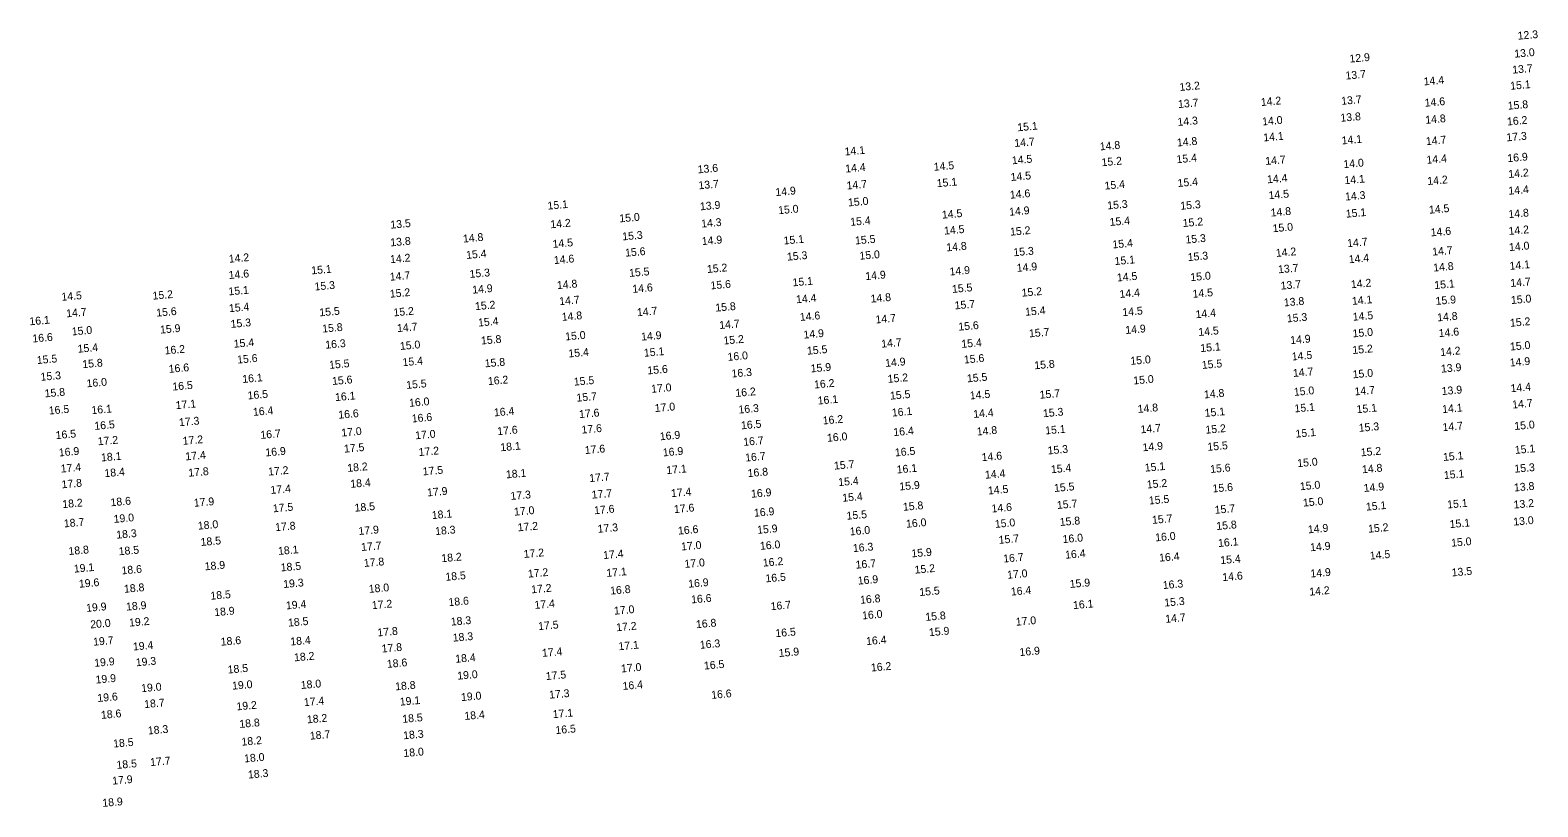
# Model space of a CAD drawing. Extents: x 1023796 to 1112670, y 656573 to 837340.
# Drawn here: x 1034202 to 1035161, y 811698 to 812192 of the extents above; entities that cross this region are included whole.
import ezdxf

# ---------------------------------------------------------------- set-up
doc = ezdxf.new("R2010")
doc.units = 0
doc.layers.add('V-TOPO-SOUN', color=7, linetype='Continuous')

msp = doc.modelspace()

# ---------------------------------------------------------------- texts
at = {"layer": 'V-TOPO-SOUN'}
for s, p in [('12.3 ', (1035148.8, 812185.46)), ('13.0 ', (1035146.63, 812174.03)), ('12.9 ', (1035041.76, 812170.89)), ('13.7 ', (1035145.33, 812163.87)), ('13.7 ', (1035039.22, 812160.11)), ('14.4 ', (1035088.98, 812156.39)), ('13.2 ', (1034933.6, 812152.86)), ('13.7 ', (1035036.49, 812144.03)), ('15.1 ', (1035144.01, 812153.6)), ('13.7 ', (1034932.68, 812141.99)), ('14.2 ', (1034985.38, 812143.26)), ('14.6 ', (1035089.63, 812142.83)), ('15.8 ', (1035142.46, 812140.92)), ('15.1 ', (1034830.42, 812127.22)), ('14.3 ', (1034932.32, 812130.62)), ('14.0 ', (1034986.2, 812130.91)), ('13.8 ', (1035036.02, 812133.25)), ('14.8 ', (1035090.01, 812131.96)), ('16.2 ', (1035141.99, 812130.9)), ('14.7 ', (1034828.49, 812117.22)), ('14.8 ', (1034931.97, 812117.54)), ('14.1 ', (1034986.92, 812120.74)), ('14.1 ', (1035036.8, 812118.86)), ('14.7 ', (1035090.38, 812118.39)), ('17.3 ', (1035141.6, 812120.81)), ('14.1 ', (1034720.53, 812111.8)), ('14.5 ', (1034826.94, 812106.22)), ('14.8 ', (1034882.9, 812115.07)), ('15.4 ', (1034931.69, 812106.89)), ('14.7 ', (1034988.19, 812105.79)), ('14.4 ', (1035090.77, 812106.52)), ('16.9 ', (1035142.21, 812107.58)), ('13.6 ', (1034627.05, 812100.44)), ('14.4 ', (1034720.92, 812100.95)), ('14.5 ', (1034777.23, 812102.09)), ('15.2 ', (1034884.01, 812104.98)), ('14.0 ', (1035037.9, 812103.78)), ('14.2 ', (1035142.82, 812097.51)), ('13.7 ', (1034627.54, 812090.32)), ('14.7 ', (1034721.82, 812090.18)), ('15.1 ', (1034779.14, 812091.66)), ('14.5 ', (1034826.17, 812095.61)), ('15.4 ', (1034885.93, 812090.12)), ('15.4 ', (1034932.38, 812091.78)), ('14.4 ', (1034989.32, 812094.12)), ('14.1 ', (1035038.53, 812093.55)), ('14.2 ', (1035091.3, 812093.04)), ('14.4 ', (1035142.87, 812086.87)), ('15.1 ', (1034531.51, 812077.38)), ('13.9 ', (1034628.49, 812076.93)), ('14.9 ', (1034676.51, 812086.01)), ('15.0 ', (1034722.71, 812079.43)), ('14.6 ', (1034825.69, 812084.3)), ('15.3 ', (1034887.64, 812077.52)), ('15.3 ', (1034934.13, 812077.29)), ('14.5 ', (1034990.3, 812084.02)), ('14.3 ', (1035038.95, 812083.16)), ('15.0 ', (1034577.21, 812069.28)), ('15.0 ', (1034678.25, 812074.46)), ('14.5 ', (1034782.45, 812071.63)), ('14.9 ', (1034825.22, 812073.48)), ('14.8 ', (1034991.61, 812072.98)), ('15.1 ', (1035039.4, 812072.25)), ('14.5 ', (1035092.33, 812074.79)), ('14.8 ', (1035142.91, 812071.98)), ('13.5 ', (1034431.52, 812065.27)), ('14.2 ', (1034533.31, 812065.54)), ('15.3 ', (1034579.06, 812057.81)), ('14.3 ', (1034629.25, 812065.96)), ('15.4 ', (1034724.1, 812067.06)), ('14.5 ', (1034783.79, 812061.49)), ('15.2 ', (1034825.82, 812060.8)), ('15.4 ', (1034889.14, 812067)), ('15.2 ', (1034935.66, 812066.32)), ('15.0 ', (1034992.85, 812063)), ('14.6 ', (1035093.45, 812060.38)), ('14.2 ', (1035142.98, 812061.31)), ('13.8 ', (1034431.48, 812054.01)), ('14.8 ', (1034477.71, 812056.44)), ('14.5 ', (1034534.73, 812053.05)), ('14.9 ', (1034629.67, 812054.83)), ('15.1 ', (1034681.71, 812055.21)), ('15.5 ', (1034727.18, 812055.24)), ('14.8 ', (1034785.25, 812050.83)), ('15.4 ', (1034890.93, 812052.7)), ('15.3 ', (1034937.38, 812055.8)), ('14.7 ', (1035040.29, 812053.5)), ('14.7 ', (1035094.38, 812048.12)), ('14.0 ', (1035143.27, 812051.02)), ('14.2 ', (1034328.72, 812043.59)), ('14.2 ', (1034431.32, 812043.33)), ('15.4 ', (1034479.71, 812046.01)), ('14.6 ', (1034535.54, 812042.76)), ('15.6 ', (1034580.87, 812047.45)), ('15.3 ', (1034683.86, 812044.93)), ('15.0 ', (1034729.98, 812045.5)), ('15.3 ', (1034827.93, 812047.72)), ('15.1 ', (1034892.3, 812042.14)), ('15.3 ', (1034938.85, 812044.65)), ('14.2 ', (1034994.89, 812047.3)), ('14.4 ', (1035041.3, 812043.28)), ('14.1 ', (1035143.62, 812039.09)), ('14.6 ', (1034328.65, 812033.26)), ('15.1 ', (1034381.18, 812036.2)), ('14.7 ', (1034431.15, 812032.15)), ('15.3 ', (1034481.9, 812033.94)), ('15.5 ', (1034583.39, 812034.58)), ('15.2 ', (1034632.95, 812037.07)), ('14.9 ', (1034733.72, 812032.56)), ('14.9 ', (1034787.31, 812035.48)), ('14.9 ', (1034830.04, 812037.81)), ('14.5 ', (1034893.78, 812031.67)), ('15.0 ', (1034940.53, 812031.91)), ('13.7 ', (1034996.32, 812036.88)), ('14.8 ', (1035095.04, 812037.99)), ('14.5 ', (1034222.24, 812019.39)), ('15.2 ', (1034280.19, 812020.11)), ('15.1 ', (1034328.49, 812022.84)), ('15.3 ', (1034383.27, 812025.94)), ('15.2 ', (1034431.17, 812021.36)), ('14.9 ', (1034483.61, 812023.93)), ('14.8 ', (1034537.5, 812026.83)), ('14.6 ', (1034585.47, 812024.44)), ('15.6 ', (1034635.2, 812026.63)), ('15.1 ', (1034687.4, 812028.58)), ('15.5 ', (1034788.85, 812024.41)), ('15.2 ', (1034833.16, 812022.02)), ('14.4 ', (1034895.45, 812021.19)), ('14.5 ', (1034941.93, 812021.29)), ('13.7 ', (1034997.97, 812026.5)), ('14.2 ', (1035042.64, 812027.38)), ('15.1 ', (1035095.76, 812026.86)), ('14.7 ', (1035144.1, 812028.18)), ('15.4 ', (1034328.8, 812012.16)), ('15.2 ', (1034485.38, 812013.44)), ('14.7 ', (1034538.95, 812016.62)), ('15.8 ', (1034638.29, 812012.52)), ('14.4 ', (1034689.62, 812017.83)), ('14.8 ', (1034737.08, 812018.24)), ('15.7 ', (1034790.55, 812013.94)), ('15.4 ', (1034835.37, 812009.87)), ('13.8 ', (1035000, 812015.81)), ('14.1 ', (1035043.32, 812016.79)), ('15.9 ', (1035096.55, 812016.78)), ('15.0 ', (1035144.49, 812017.33)), ('16.1 ', (1034201.85, 812003.8)), ('14.7 ', (1034225.26, 812008.87)), ('15.6 ', (1034282.53, 812009.32)), ('15.3 ', (1034329.87, 812002.16)), ('15.5 ', (1034386.33, 812009.49)), ('15.2 ', (1034433.49, 812009.49)), ('15.4 ', (1034487.32, 812003.03)), ('14.8 ', (1034540.56, 812006.64)), ('14.7 ', (1034588.42, 812009.59)), ('14.7 ', (1034640.77, 812001.45)), ('14.6 ', (1034692.03, 812006.59)), ('14.7 ', (1034740.2, 812004.97)), ('15.6 ', (1034792.92, 812000.41)), ('14.5 ', (1034897.26, 812009.64)), ('14.4 ', (1034943.85, 812008.31)), ('15.3 ', (1035001.91, 812005.65)), ('14.5 ', (1035043.84, 812006.71)), ('14.8 ', (1035097.57, 812006.29)), ('15.2 ', (1035143.89, 812002.86)), ('16.6 ', (1034203.74, 811992.88)), ('15.0 ', (1034228.81, 811997.36)), ('15.9 ', (1034284.97, 811998.54)), ('15.8 ', (1034388.15, 811999.19)), ('14.7 ', (1034435.76, 811999.5)), ('15.8 ', (1034489.18, 811991.6)), ('15.0 ', (1034542.75, 811994.18)), ('14.9 ', (1034591.05, 811994.06)), ('15.2 ', (1034643.44, 811991.58)), ('14.9 ', (1034694.38, 811995.34)), ('15.7 ', (1034837.87, 811996.14)), ('14.9 ', (1034899.13, 811998.28)), ('14.5 ', (1034945.6, 811997.02)), ('14.9 ', (1035004.05, 811991.84)), ('15.0 ', (1035043.74, 811996.13)), ('14.6 ', (1035098.54, 811996.32)), ('15.4 ', (1034232.54, 811986.36)), ('16.2 ', (1034287.9, 811985.28)), ('15.4 ', (1034331.85, 811989.54)), ('16.3 ', (1034390.1, 811988.91)), ('15.0 ', (1034437.59, 811988.13)), ('15.4 ', (1034544.79, 811983.36)), ('15.1 ', (1034592.82, 811983.78)), ('16.0 ', (1034646.04, 811981.2)), ('15.5 ', (1034696.59, 811985.1)), ('14.7 ', (1034743.81, 811989.58)), ('15.4 ', (1034794.8, 811989.45)), ('15.1 ', (1034946.88, 811986.79)), ('14.5 ', (1035005.05, 811981.43)), ('15.2 ', (1035043.61, 811985.55)), ('14.2 ', (1035099.48, 811984.24)), ('15.0 ', (1035143.88, 811987.77)), ('15.5 ', (1034206.55, 811979.17)), ('15.8 ', (1034235.52, 811976.55)), ('16.6 ', (1034290.47, 811973.57)), ('15.6 ', (1034334.03, 811979.47)), ('15.5 ', (1034392.54, 811976.1)), ('15.4 ', (1034439.25, 811977.8)), ('15.8 ', (1034491.56, 811977.08)), ('15.6 ', (1034595.05, 811972.57)), ('15.9 ', (1034698.95, 811973.84)), ('14.9 ', (1034746.31, 811977.31)), ('15.6 ', (1034796.42, 811979.5)), ('15.8 ', (1034841.22, 811975.83)), ('15.0 ', (1034902.35, 811978.67)), ('15.5 ', (1034947.79, 811976.05)), ('13.9 ', (1035099.99, 811973.7)), ('14.9 ', (1035143.74, 811977.58)), ('15.3 ', (1034208.94, 811968.51)), ('16.0 ', (1034238.22, 811964.38)), ('16.5 ', (1034292.81, 811962.31)), ('16.1 ', (1034337.3, 811967.13)), ('15.6 ', (1034394.42, 811965.85)), ('15.5 ', (1034441.58, 811963.33)), ('16.2 ', (1034493.59, 811965.78)), ('15.5 ', (1034548.22, 811965.41)), ('16.3 ', (1034648.58, 811970.6)), ('16.2 ', (1034701.1, 811963.61)), ('15.2 ', (1034747.92, 811967.21)), ('15.5 ', (1034798.37, 811967.52)), ('15.0 ', (1034904.21, 811966.18)), ('14.7 ', (1035005.78, 811970.96)), ('15.0 ', (1035043.8, 811970.1)), ('15.8 ', (1034211.56, 811957.98)), ('16.5 ', (1034340.69, 811956.66)), ('16.1 ', (1034396.32, 811955.61)), ('15.7 ', (1034549.91, 811955.21)), ('17.0 ', (1034597.43, 811960.86)), ('16.2 ', (1034651.03, 811958.27)), ('16.1 ', (1034703.4, 811953.42)), ('15.5 ', (1034749.42, 811956.53)), ('14.5 ', (1034800.2, 811956.64)), ('15.7 ', (1034844.64, 811957.1)), ('14.8 ', (1034949.18, 811957.29)), ('15.0 ', (1035006.36, 811958.91)), ('14.7 ', (1035045, 811959.21)), ('13.9 ', (1035100.44, 811959.44)), ('14.4 ', (1035144.28, 811961.26)), ('16.5 ', (1034214.17, 811947.06)), ('16.1 ', (1034241.32, 811947.3)), ('17.1 ', (1034294.89, 811950.48)), ('16.4 ', (1034344.08, 811946.2)), ('16.6 ', (1034398.39, 811944.38)), ('16.0 ', (1034443.41, 811951.96)), ('16.4 ', (1034497.41, 811945.86)), ('17.6 ', (1034551.56, 811944.79)), ('17.0 ', (1034599.72, 811948.64)), ('16.3 ', (1034652.99, 811947.67)), ('16.1 ', (1034750.6, 811945.77)), ('14.4 ', (1034802.38, 811944.88)), ('15.3 ', (1034846.74, 811945.34)), ('14.8 ', (1034906.99, 811948.09)), ('15.1 ', (1034949.61, 811945.57)), ('15.1 ', (1035006.78, 811948.41)), ('15.1 ', (1035046.27, 811947.9)), ('14.1 ', (1035100.74, 811947.97)), ('14.7 ', (1035145.27, 811950.86)), ('16.5 ', (1034243.19, 811937.3)), ('17.3 ', (1034297.01, 811939.63)), ('17.0 ', (1034400.28, 811933.04)), ('16.6 ', (1034445.14, 811942)), ('17.6 ', (1034499.51, 811933.93)), ('17.6 ', (1034553.13, 811934.91)), ('16.5 ', (1034654.62, 811937.64)), ('16.2 ', (1034706.62, 811940.73)), ('16.4 ', (1034751.55, 811933.36)), ('14.8 ', (1034804.62, 811933.7)), ('15.1 ', (1034848.15, 811934.4)), ('14.7 ', (1034908.82, 811935.11)), ('15.2 ', (1034950.12, 811934.84)), ('15.3 ', (1035047.65, 811936.06)), ('14.7 ', (1035100.98, 811936.48)), ('15.0 ', (1035146.64, 811937.24)), ('16.5 ', (1034218.56, 811931.41)), ('17.2 ', (1034245.32, 811927.5)), ('17.2 ', (1034299.37, 811927.79)), ('16.7 ', (1034348.81, 811931.56)), ('17.0 ', (1034447.3, 811931.31)), ('18.1 ', (1034501.49, 811923.7)), ('16.9 ', (1034602.96, 811930.67)), ('16.7 ', (1034656.04, 811927.13)), ('16.0 ', (1034709.33, 811929.71)), ('14.9 ', (1034910.1, 811923.69)), ('15.5 ', (1034951.36, 811923.97)), ('15.1 ', (1035007.42, 811932.34)), ('16.9 ', (1034220.58, 811920.39)), ('18.1 ', (1034247.44, 811917.22)), ('17.4 ', (1034301.06, 811917.91)), ('16.9 ', (1034351.98, 811920.42)), ('17.5 ', (1034402, 811922.8)), ('17.2 ', (1034449.52, 811920.64)), ('17.6 ', (1034555.2, 811921.91)), ('16.9 ', (1034604.88, 811920.41)), ('16.7 ', (1034657.27, 811917.15)), ('16.5 ', (1034752.54, 811920.41)), ('14.6 ', (1034807.75, 811917.41)), ('15.3 ', (1034849.72, 811921.67)), ('15.2 ', (1035048.93, 811920.47)), ('15.1 ', (1035101.29, 811917.54)), ('15.1 ', (1035146.95, 811922)), ('17.4 ', (1034221.77, 811910.14)), ('18.4 ', (1034249.58, 811907.22)), ('17.8 ', (1034302.94, 811907.51)), ('17.2 ', (1034353.73, 811908.22)), ('18.2 ', (1034404.1, 811910.57)), ('17.5 ', (1034452.08, 811908.34)), ('18.1 ', (1034505.05, 811906.44)), ('17.1 ', (1034607.11, 811909.17)), ('16.8 ', (1034658.84, 811907.25)), ('15.7 ', (1034713.78, 811912.02)), ('16.1 ', (1034753.68, 811909.58)), ('14.4 ', (1034809.84, 811906.22)), ('15.4 ', (1034851.8, 811909.72)), ('15.1 ', (1034911.51, 811910.73)), ('15.6 ', (1034953.12, 811909.87)), ('15.0 ', (1035008.53, 811913.6)), ('14.8 ', (1035049.73, 811909.71)), ('15.1 ', (1035101.82, 811906.01)), ('15.3 ', (1035146.7, 811910.06)), ('17.8 ', (1034222.31, 811900.13)), ('17.4 ', (1034355.23, 811896.54)), ('18.4 ', (1034406.03, 811900.44)), ('17.9 ', (1034454.87, 811894.97)), ('17.7 ', (1034558.04, 811904.09)), ('15.4 ', (1034716.49, 811901.53)), ('15.9 ', (1034755.37, 811898.78)), ('14.5 ', (1034811.74, 811896.19)), ('15.5 ', (1034853.79, 811897.81)), ('15.2 ', (1034912.8, 811900)), ('15.6 ', (1034954.64, 811897.48)), ('15.0 ', (1035010.21, 811898.9)), ('14.9 ', (1035050.79, 811897.82)), ('13.8 ', (1035146.44, 811898.12)), ('18.2 ', (1034222.79, 811887.53)), ('18.6 ', (1034253.47, 811888.71)), ('17.9 ', (1034306.45, 811888.37)), ('18.5 ', (1034408.77, 811885.25)), ('17.3 ', (1034507.94, 811892.74)), ('17.7 ', (1034559.6, 811893.55)), ('17.4 ', (1034610.06, 811894.51)), ('16.9 ', (1034661, 811894.14)), ('15.4 ', (1034719.05, 811891.57)), ('15.8 ', (1034757.65, 811885.82)), ('15.7 ', (1034855.6, 811886.98)), ('15.5 ', (1034914.11, 811889.84)), ('15.0 ', (1035012.15, 811888.5)), ('15.1 ', (1035052.21, 811885.92)), ('15.1 ', (1035103.93, 811887.3)), ('13.2 ', (1035146.2, 811887.26)), ('19.0 ', (1034255.43, 811878.12)), ('17.5 ', (1034356.73, 811884.86)), ('18.1 ', (1034457.88, 811880.54)), ('17.0 ', (1034510.18, 811882.72)), ('17.6 ', (1034561.13, 811883.61)), ('17.6 ', (1034611.94, 811884.35)), ('16.9 ', (1034662.86, 811882.02)), ('15.5 ', (1034721.76, 811880.14)), ('14.6 ', (1034814.01, 811884.73)), ('15.8 ', (1034857.41, 811876.16)), ('15.7 ', (1034916.12, 811877.51)), ('15.7 ', (1034956.01, 811883.92)), ('13.0 ', (1035145.97, 811876.41)), ('18.7 ', (1034223.78, 811875.27)), ('18.3 ', (1034257.1, 811868.1)), ('18.0 ', (1034309.03, 811873.82)), ('17.8 ', (1034358.21, 811872.88)), ('17.9 ', (1034411.22, 811870.43)), ('18.3 ', (1034460, 811870.38)), ('17.2 ', (1034512.51, 811872.77)), ('17.3 ', (1034563.39, 811871.83)), ('16.6 ', (1034614.51, 811870.67)), ('15.9 ', (1034664.88, 811871.17)), ('16.0 ', (1034723.81, 811870.15)), ('16.0 ', (1034759.61, 811875.05)), ('15.0 ', (1034816.13, 811874.94)), ('16.0 ', (1034918.15, 811866.37)), ('15.8 ', (1034957.05, 811873.62)), ('14.9 ', (1035015.31, 811871.49)), ('15.2 ', (1035053.6, 811871.89)), ('15.1 ', (1035105.5, 811874.82)), ('18.8 ', (1034226.72, 811857.7)), ('18.5 ', (1034258.67, 811857.55)), ('18.5 ', (1034310.79, 811863.45)), ('18.1 ', (1034360.06, 811857.76)), ('17.7 ', (1034412.87, 811860.26)), ('17.0 ', (1034616.48, 811860.58)), ('16.0 ', (1034666.66, 811860.98)), ('16.3 ', (1034725.81, 811859.55)), ('15.9 ', (1034763.04, 811856.19)), ('15.7 ', (1034818.55, 811864.82)), ('16.0 ', (1034859.24, 811865.28)), ('16.1 ', (1034958.14, 811862.79)), ('14.9 ', (1035016.7, 811860.09)), ('15.0 ', (1035106.45, 811862.98)), ('18.9 ', (1034313.39, 811847.96)), ('18.5 ', (1034361.75, 811847.27)), ('17.8 ', (1034414.61, 811850.11)), ('18.2 ', (1034463.96, 811853.14)), ('17.2 ', (1034516.32, 811855.83)), ('17.4 ', (1034566.87, 811855.13)), ('17.0 ', (1034618.63, 811849.51)), ('16.2 ', (1034668.5, 811850.31)), ('16.7 ', (1034727.54, 811848.99)), ('16.7 ', (1034821.46, 811852.92)), ('16.4 ', (1034860.83, 811855.33)), ('16.4 ', (1034920.64, 811853.47)), ('15.4 ', (1034959.56, 811851.9)), ('14.5 ', (1035054.68, 811854.78)), ('19.1 ', (1034230.11, 811846.49)), ('18.6 ', (1034260.46, 811845.36)), ('18.5 ', (1034466.54, 811841.3)), ('17.2 ', (1034519.01, 811843.32)), ('17.1 ', (1034568.93, 811843.79)), ('16.5 ', (1034670.16, 811840.31)), ('16.9 ', (1034728.9, 811838.87)), ('15.2 ', (1034765.07, 811845.85)), ('17.0 ', (1034823.93, 811842.58)), ('14.6 ', (1034960.87, 811841.12)), ('14.9 ', (1035016.89, 811843.4)), ('13.5 ', (1035106.8, 811844.09)), ('19.6 ', (1034233.36, 811836.9)), ('18.8 ', (1034262.03, 811833.67)), ('18.5 ', (1034317.03, 811829.24)), ('19.3 ', (1034363.35, 811836.72)), ('18.0 ', (1034417.77, 811833.62)), ('17.2 ', (1034521.09, 811833.32)), ('16.8 ', (1034571.36, 811832.54)), ('16.9 ', (1034621.03, 811836.92)), ('15.5 ', (1034768.07, 811831.62)), ('16.4 ', (1034826.32, 811831.92)), ('15.9 ', (1034863.76, 811836.76)), ('16.3 ', (1034922.98, 811836.05)), ('14.2 ', (1035016.19, 811831.84)), ('19.9 ', (1034237.94, 811821.52)), ('18.9 ', (1034263.35, 811822.34)), ('18.9 ', (1034319.44, 811818.81)), ('19.4 ', (1034365.07, 811823.09)), ('17.2 ', (1034419.72, 811823.25)), ('18.6 ', (1034468.49, 811825.17)), ('17.4 ', (1034523.19, 811823.42)), ('17.0 ', (1034573.8, 811819.74)), ('16.6 ', (1034622.89, 811826.92)), ('16.7 ', (1034673.44, 811822.6)), ('16.8 ', (1034730.38, 811826.66)), ('16.1 ', (1034865.87, 811823.31)), ('15.3 ', (1034923.89, 811824.92)), ('20.0 ', (1034240.56, 811811.03)), ('19.2 ', (1034265.26, 811812.19)), ('18.5 ', (1034366.4, 811812.18)), ('18.3 ', (1034469.97, 811812.8)), ('17.5 ', (1034525.55, 811809.94)), ('17.2 ', (1034575.21, 811809.2)), ('16.8 ', (1034625.96, 811811.14)), ('16.0 ', (1034731.67, 811816.73)), ('15.8 ', (1034771.89, 811815.82)), ('17.0 ', (1034829.43, 811812.72)), ('14.7 ', (1034924.55, 811814.57)), ('19.7 ', (1034242.39, 811800.01)), ('18.6 ', (1034323.57, 811800.03)), ('18.4 ', (1034367.86, 811800.16)), ('17.8 ', (1034423.27, 811805.91)), ('18.3 ', (1034471.2, 811802.59)), ('16.5 ', (1034676.5, 811805.45)), ('16.4 ', (1034734.2, 811800.41)), ('15.9 ', (1034774.2, 811806.06)), ('19.4 ', (1034267.73, 811796.97)), ('18.2 ', (1034370.24, 811790.08)), ('17.8 ', (1034425.97, 811795.68)), ('18.4 ', (1034472.8, 811789.16)), ('17.4 ', (1034527.98, 811792.93)), ('17.1 ', (1034576.65, 811797.13)), ('16.3 ', (1034628.42, 811798.05)), ('15.9 ', (1034678.61, 811792.84)), ('16.9 ', (1034831.81, 811793.42)), ('19.9 ', (1034243.1, 811786.59)), ('19.3 ', (1034269.54, 811786.92)), ('18.5 ', (1034328, 811782.33)), ('18.6 ', (1034429.29, 811785.92)), ('17.0 ', (1034578.27, 811782.99)), ('16.5 ', (1034631.03, 811784.85)), ('16.2 ', (1034737.28, 811783.61)), ('19.9 ', (1034243.95, 811775.95)), ('19.0 ', (1034272.96, 811770.47)), ('19.0 ', (1034330.81, 811772.04)), ('18.0 ', (1034374.5, 811772.48)), ('18.8 ', (1034434.58, 811771.6)), ('19.0 ', (1034474.09, 811778.41)), ('17.5 ', (1034530.37, 811778.17)), ('16.4 ', (1034579.25, 811771.9)), ('19.6 ', (1034245.09, 811764.23)), ('18.7 ', (1034274.88, 811760.35)), ('17.4 ', (1034376.46, 811761.55)), ('19.1 ', (1034437.51, 811761.89)), ('19.0 ', (1034476.46, 811764.8)), ('17.3 ', (1034532.51, 811766.33)), ('16.6 ', (1034635.65, 811766.21)), ('18.6 ', (1034247.38, 811753.48)), ('19.2 ', (1034333.59, 811758.88)), ('18.5 ', (1034439.12, 811750.95)), ('18.4 ', (1034478.62, 811752.81)), ('17.1 ', (1034534.8, 811753.93)), ('18.3 ', (1034277.22, 811743.55)), ('18.8 ', (1034335.44, 811747.73)), ('18.2 ', (1034378.42, 811750.63)), ('16.5 ', (1034536.55, 811743.81)), ('18.5 ', (1034255.14, 811735.25)), ('18.2 ', (1034336.79, 811736.41)), ('18.7 ', (1034380.29, 811740.25)), ('18.3 ', (1034439.68, 811740.49)), ('17.7 ', (1034278.64, 811723.45)), ('18.0 ', (1034338.46, 811725.77)), ('18.0 ', (1034439.81, 811729.2)), ('18.5 ', (1034257.26, 811721.67)), ('18.3 ', (1034340.92, 811715.53)), ('17.9 ', (1034254.52, 811711.64)), ('18.9 ', (1034248.26, 811697.51))]:
    msp.add_text(s, height=5, rotation=5, dxfattribs=at).set_placement(p)

doc.saveas('drawing.dxf')
